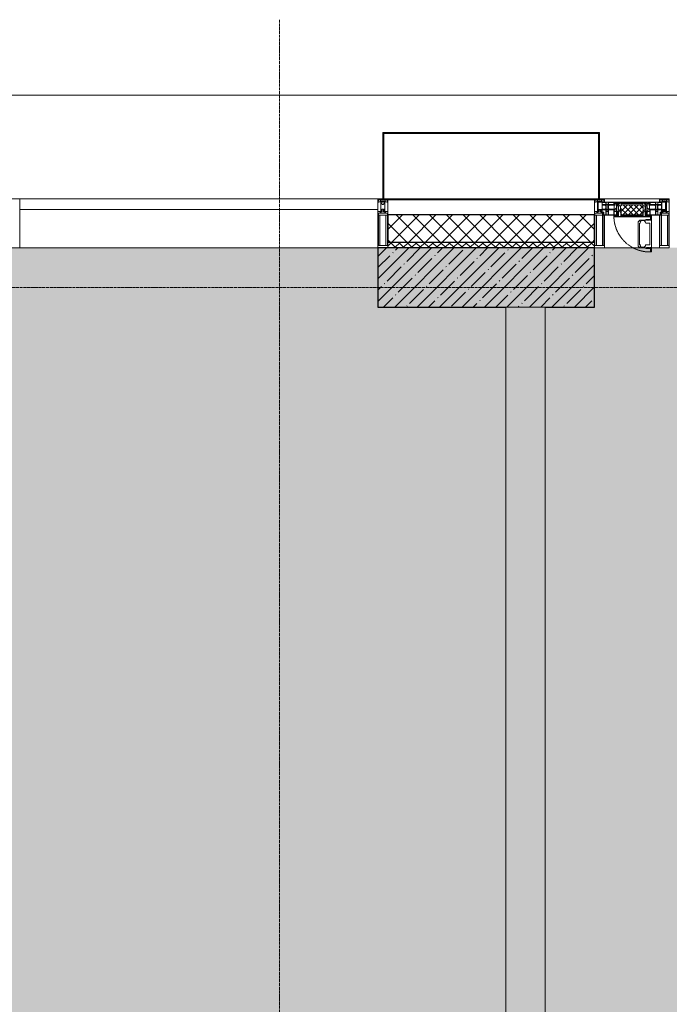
# Model space of a CAD drawing. Header units: millimetres. Extents: x -551130 to 178656, y -69521 to 202936.
# Tile 330 of 402: x -185423 to -182123, y 183830 to 188828. Entities that reach past the tile are written whole.
import ezdxf

# ---------------------------------------------------------------- set-up
doc = ezdxf.new("R2010")
doc.units = ezdxf.units.MM
doc.linetypes.add('-D1-02х01', pattern=[3, 2, -1])
doc.linetypes.add('-D1d1-15x02', pattern=[19, 15, -2, 0, -2])
for name, color, linetype, lineweight in [('_0', 7, 'Continuous', 13), ('A-COLS', 7, 'Continuous', 5), ('A-DETL-GENF', 7, 'Continuous', 5), ('A-DOOR', 7, 'Continuous', 5), ('A-GLAZ', 7, 'Continuous', 5), ('A-GLAZ-CURT', 8, 'Continuous', 5), ('A-GLAZ-CWMG', 8, 'Continuous', 5), ('A-WALL', 7, 'Continuous', 5), ('A-WALL-FNSH', 8, 'Continuous', 5), ('I-WALL', 7, 'Continuous', 5), ('S-COLS', 7, 'Continuous', 5), ('S-GRID', 7, 'Continuous', 5), ('Ограждение', 7, 'Continuous', 5), ('Поручни', 7, 'Continuous', 5)]:
    doc.layers.add(name, color=color, linetype=linetype, lineweight=lineweight)

# ---------------------------------------------------------------- blocks, each defined once
blk = doc.blocks.new('Rectangular Mullion - 50Wx250H-V1-50_AS_M_L17')
at = {"layer": 'A-DETL-GENF'}
for p, q in [((-25, 84), (-25, 250)), ((-25, 250), (0, 250)), ((25, 250), (0, 250)), ((25, 65.2), (25, 250)), ((-23, 237.3), (0, 237.3)), ((-23, 237.3), (-23, 84)), ((-14.9, 84), (-14.9, 237.3)), ((23, 237.3), (0, 237.3)), ((14.9, 84), (14.9, 237.3)), ((23, 237.3), (23, 73.6)), ((0, 84), (-15, 84)), ((-0.5, 73.6), (-15, 73.6)), ((-10, 71.3), (-12, 71.3)), ((-10, 57.4), (-10, 71.3)), ((-7, 65.2), (-5.9, 67.3)), ((-7, 65.2), (-7, 57)), ((-4.1, 67.3), (-5.9, 67.3)), ((-4.1, 67.3), (-2.9, 65.1)), ((-2.9, 65.1), (-2.9, 57)), ((0, 84), (23, 84)), ((0.5, 73.6), (23, 73.6)), ((4.1, 67.3), (2.9, 65.1)), ((2.9, 65.1), (2.9, 57)), ((4.1, 67.3), (5.9, 67.3)), ((7, 65.2), (5.9, 67.3)), ((7, 65.2), (7, 54.7)), ((8.7, 53), (7, 54.7)), ((8.7, 53), (10, 53)), ((10, 71.3), (14, 71.3)), ((10, 53), (10, 71.3)), ((10, 53), (10, 17)), ((14, 71.3), (14, 65.2)), ((14, 65.2), (25, 65.2)), ((-23.8, 14.6), (-25, 14.2)), ((-25, 0), (-25, 14.2)), ((-23.8, 17), (-23.8, 14.6)), ((-22.5, 10.6), (-23.8, 14.6)), ((-22.5, 10.6), (-23.7, 9.9)), ((-23.7, 1.3), (-23.7, 9.9)), ((-23.7, 1.3), (-11.8, 1.3)), ((-23.2, 10.2), (-22.5, 8)), ((-22.5, 8), (-22.5, 4.5)), ((-21.3, 4.5), (-22.5, 4.5)), ((-22.3, 17), (-22.3, 16)), ((-22.3, 16), (-21.3, 16)), ((-19.9, 17), (-21.3, 16)), ((-21.3, 4.5), (-21.3, 6.5)), ((-21.3, 6.5), (-14.2, 6.5)), ((-7.4, 16.6), (-18.4, 16.6)), ((-14.2, 6.5), (-14.2, 4.5)), ((-13.2, 4.5), (-14.2, 4.5)), ((-13.2, 4.5), (-12.2, 7.2)), ((-12.7, 7.6), (-11.3, 11.4)), ((-12.7, 7.6), (-11.8, 6.9)), ((-12.2, 9), (-12.2, 14.8)), ((-12.2, 14.8), (0, 14.8)), ((-11.8, 1.3), (-11.8, 6.9)), ((-10.5, 11.2), (-11.3, 11.4)), ((-10.5, 1.5), (-10.5, 11.2)), ((-4.8, 1.5), (-10.5, 1.5)), ((0, 8), (-4.8, 8)), ((-4.8, 1.5), (-4.8, 8)), ((-2.6, 16.8), (0, 16.8)), ((2.6, 16.8), (0, 16.8)), ((0, 14.8), (0, 16.8)), ((0, 14.8), (0, 16.8)), ((12.2, 14.8), (0, 14.8)), ((0, 0), (0, 8)), ((0, 8), (4.8, 8)), ((0, 0), (0, 8)), ((4.8, 1.5), (4.8, 8)), ((4.8, 1.5), (10.5, 1.5)), ((8.5, 23), (6, 25.5)), ((6, 18), (7.4, 18)), ((7.4, 18), (7.4, 16.6)), ((7.4, 16.6), (18.4, 16.6)), ((7.5, 18.5), (8.5, 18.5)), ((7.5, 17), (7.5, 18.5)), ((10, 17), (7.5, 17)), ((8.5, 18.5), (8.5, 23)), ((10.5, 11.2), (11.3, 11.4)), ((10.5, 1.5), (10.5, 11.2)), ((12.7, 7.6), (11.3, 11.4)), ((12.7, 7.6), (11.8, 6.9)), ((11.8, 1.3), (11.8, 6.9)), ((23.7, 1.3), (11.8, 1.3)), ((12.2, 9), (12.2, 14.8)), ((13.2, 4.5), (12.2, 7.2)), ((13.2, 4.5), (14.2, 4.5)), ((21.3, 6.5), (14.2, 6.5)), ((14.2, 6.5), (14.2, 4.5)), ((18.4, 16.6), (19, 17.6)), ((19, 17.6), (21.3, 16)), ((22.3, 16), (21.3, 16)), ((21.3, 4.5), (21.3, 6.5)), ((21.3, 4.5), (22.5, 4.5)), ((22.3, 17), (22.3, 16)), ((22.3, 17), (23.8, 17)), ((22.5, 10.6), (23.8, 14.6)), ((22.5, 10.6), (23.7, 9.9)), ((23.2, 10.2), (22.5, 8)), ((22.5, 8), (22.5, 4.5)), ((23.7, 1.3), (23.7, 9.9)), ((23.8, 17), (23.8, 14.6)), ((23.8, 14.6), (25, 14.2)), ((25, 0), (25, 14.2)), ((-25, 0), (0, 0)), ((25, 0), (0, 0))]:
    blk.add_line(p, q, dxfattribs=at)
for centre, start, end in [((-0.5, 73.1), 360, 90), ((0.5, 73.1), 90, 180)]:
    blk.add_arc(centre, 0.5, start, end, dxfattribs=at)
blk = doc.blocks.new('Rectangular Mullion - R_StandardFrame_50Wx250H-3538113-50_AS_M_L17')
at = {"layer": 'A-GLAZ-CWMG', "lineweight": 9}
for p, q in [((-25, 84), (-25, 250)), ((-25, 250), (25, 250)), ((25, 250), (25, 0)), ((-25, 0), (-25, 17)), ((25, 0), (-25, 0))]:
    blk.add_line(p, q, dxfattribs=at)
blk = doc.blocks.new('A_PAN_Створка - 383мм-V27-50_AS_M_L17')
at = {"layer": 'A-GLAZ-CURT'}
h = blk.add_hatch(dxfattribs=at)
h.set_pattern_fill('FP_28', color=256, style=0, pattern_type=2)
h.set_pattern_definition([(45, (-9940, -29700), (-14.142136, 14.142136), []), (135, (-9940, -29700), (-14.142136, -14.142136), [])])
h.paths.add_polyline_path([(-53.6, -82.7), (54.6, -81.8), (54.6, -63.4), (57.2, -60.8), (57.2, -36.4), (54.9, -34.1), (54.5, -31.8), (-54.5, -31.8), (-54.9, -34.1), (-57.2, -36.4), (-57.2, -60.8), (-54.6, -63.4), (-54.6, -81.8)])
at = {"layer": 'A-DETL-GENF'}
for p, q in [((-70, -32.1), (-61.4, -23.5)), ((-70, -62.5), (-70, -32.1)), ((-67.8, -38.3), (-65.7, -37.4)), ((-67.8, -55.7), (-67.8, -38.3)), ((-65.7, -37.4), (-60.8, -34.7)), ((61.4, -23.5), (-61.4, -23.5)), ((-60.8, -34.7), (-57.3, -35.9)), ((-55.2, -33.8), (-57.3, -35.9)), ((-54.9, -34.1), (-57.2, -36.4)), ((-57.2, -36.4), (-57.2, -60.8)), ((-55.2, -33.8), (-54.8, -31.5)), ((-54.9, -25.8), (-53.9, -24.8)), ((-54.9, -29.5), (-54.9, -25.8)), ((-53.9, -30.5), (-54.9, -29.5)), ((-54.5, -31.8), (-54.9, -34.1)), ((0, -31.5), (-54.8, -31.5)), ((54.5, -31.8), (-54.5, -31.8)), ((-53.9, -24.8), (53.9, -24.8)), ((53.9, -30.5), (-53.9, -30.5)), ((0, -31.5), (54.8, -31.5)), ((54.9, -25.8), (53.9, -24.8)), ((53.9, -30.5), (54.9, -29.5)), ((54.9, -34.1), (54.5, -31.8)), ((55.2, -33.8), (54.8, -31.5)), ((54.9, -29.5), (54.9, -25.8)), ((57.2, -36.4), (54.9, -34.1)), ((55.2, -33.8), (57.3, -35.9)), ((57.2, -60.8), (57.2, -36.4)), ((60.8, -34.7), (57.3, -35.9)), ((65.7, -37.4), (60.8, -34.7)), ((70, -32.1), (61.4, -23.5)), ((67.8, -38.3), (65.7, -37.4)), ((67.8, -55.7), (67.8, -38.3)), ((70, -62.5), (70, -32.1)), ((-91.5, -87.5), (-73.9, -87.5)), ((-91.5, -92), (-91.5, -87.5)), ((-91.5, -92), (91.5, -92)), ((-83.4, -90.3), (-83.4, -87.5)), ((-83.4, -90.3), (-69.4, -90.3)), ((-73.9, -62.5), (-70, -62.5)), ((-73.9, -87.5), (-73.9, -62.5)), ((-69.4, -66.5), (-73.9, -66.5)), ((-73.9, -81.5), (-69.4, -81.5)), ((-69.4, -85.5), (-73.9, -85.5)), ((-69.4, -81.5), (-69.4, -66.5)), ((-69.4, -90.3), (-69.4, -85.5)), ((-61.7, -62.5), (-67.9, -62.5)), ((-67.9, -62.5), (-67.9, -89.3)), ((-67.9, -89.3), (-66.9, -90.3)), ((-66, -56.5), (-67.8, -55.7)), ((-66.9, -90.3), (-57.4, -90.3)), ((-66, -56.5), (-62, -59.1)), ((-62, -59.1), (-60.7, -61)), ((-61.7, -64.9), (-61.7, -62.5)), ((-60.1, -67.7), (-61.7, -64.9)), ((-60.7, -61), (-57.4, -61)), ((-56.4, -67.7), (-60.1, -67.7)), ((-57.4, -61), (-54.9, -63.5)), ((-57.4, -90.3), (-56.4, -89.4)), ((-57.2, -60.8), (-54.6, -63.4)), ((-56.4, -89.4), (-56.4, -67.7)), ((-54.9, -63.5), (-54.9, -81.9)), ((-54.9, -81.9), (-53.8, -83)), ((-54.9, -85.6), (-53.9, -84.6)), ((-54.9, -89.3), (-54.9, -85.6)), ((-53.9, -90.3), (-54.9, -89.3)), ((-54.6, -63.4), (-54.6, -81.8)), ((-54.6, -81.8), (-53.6, -82.7)), ((-53.9, -84.6), (53.9, -84.6)), ((53.9, -90.3), (-53.9, -90.3)), ((53.8, -83), (-53.8, -83)), ((-53.6, -82.7), (53.6, -82.7)), ((53.6, -82.7), (54.6, -81.8)), ((54.9, -81.9), (53.8, -83)), ((54.9, -85.6), (53.9, -84.6)), ((53.9, -90.3), (54.9, -89.3)), ((54.6, -63.4), (57.2, -60.8)), ((54.6, -81.8), (54.6, -63.4)), ((57.4, -61), (54.9, -63.5)), ((54.9, -63.5), (54.9, -81.9)), ((54.9, -89.3), (54.9, -85.6)), ((56.4, -67.7), (60.1, -67.7)), ((56.4, -89.4), (56.4, -67.7)), ((57.4, -90.3), (56.4, -89.4)), ((60.7, -61), (57.4, -61)), ((66.9, -90.3), (57.4, -90.3)), ((60.1, -67.7), (61.7, -64.9)), ((62, -59.1), (60.7, -61)), ((61.7, -62.5), (67.9, -62.5)), ((61.7, -64.9), (61.7, -62.5)), ((66, -56.5), (62, -59.1)), ((66, -56.5), (67.8, -55.7)), ((67.9, -89.3), (66.9, -90.3)), ((67.9, -62.5), (67.9, -89.3)), ((69.4, -66.5), (73.9, -66.5)), ((69.4, -81.5), (69.4, -66.5)), ((73.9, -81.5), (69.4, -81.5)), ((69.4, -85.5), (73.9, -85.5)), ((69.4, -90.3), (69.4, -85.5)), ((83.4, -90.3), (69.4, -90.3)), ((73.9, -62.5), (70, -62.5)), ((73.9, -87.5), (73.9, -62.5)), ((91.5, -87.5), (73.9, -87.5)), ((83.4, -90.3), (83.4, -87.5)), ((91.5, -92), (91.5, -87.5))]:
    blk.add_line(p, q, dxfattribs=at)
at = {"layer": 'A-DETL-GENF', "color": 9, "true_color": 0xc8c8c8}
for p, q in [((95.1, -87.5), (95.1, -105.1)), ((99.6, -87.5), (95.1, -87.5)), ((97.9, -95.6), (95.1, -95.6)), ((97.9, -95.6), (97.9, -109.6)), ((99.6, -270.5), (99.6, -87.5)), ((39.7, -109), (31.1, -117.6)), ((31.1, -117.6), (31.1, -240.4)), ((41.4, -123.8), (39.1, -124.2)), ((39.1, -179), (39.1, -124.2)), ((70.1, -109), (39.7, -109)), ((41.4, -123.8), (43.5, -121.7)), ((45, -113.3), (42.3, -118.2)), ((42.3, -118.2), (43.5, -121.7)), ((45.9, -111.2), (45, -113.3)), ((63.3, -111.2), (45.9, -111.2)), ((64.1, -113), (63.3, -111.2)), ((64.1, -113), (66.7, -117)), ((66.7, -117), (68.6, -118.3)), ((68.6, -118.3), (68.6, -121.6)), ((68.6, -121.6), (71.1, -124.1)), ((70.1, -105.1), (70.1, -109)), ((95.1, -105.1), (70.1, -105.1)), ((71.1, -124.1), (89.5, -124.1)), ((74.1, -109.6), (74.1, -105.1)), ((89.1, -109.6), (74.1, -109.6)), ((89.1, -105.1), (89.1, -109.6)), ((89.5, -124.1), (90.6, -125.2)), ((90.6, -125.2), (90.6, -232.8)), ((93.1, -109.6), (93.1, -105.1)), ((97.9, -109.6), (93.1, -109.6)), ((39.1, -179), (39.1, -233.8)), ((39.7, -249), (31.1, -240.4)), ((41.4, -234.2), (39.1, -233.8)), ((70.1, -249), (39.7, -249)), ((41.4, -234.2), (43.5, -236.3)), ((42.3, -239.8), (43.5, -236.3)), ((45, -244.7), (42.3, -239.8)), ((45.9, -246.8), (45, -244.7)), ((63.3, -246.8), (45.9, -246.8)), ((64.1, -245), (63.3, -246.8)), ((64.1, -245), (66.7, -241)), ((66.7, -241), (68.6, -239.7)), ((68.6, -236.4), (71.1, -233.9)), ((68.6, -239.7), (68.6, -236.4)), ((70.1, -252.9), (70.1, -249)), ((71.1, -233.9), (89.5, -233.9)), ((74.1, -248.4), (74.1, -252.9)), ((89.1, -248.4), (74.1, -248.4)), ((89.1, -252.9), (89.1, -248.4)), ((89.5, -233.9), (90.6, -232.8)), ((93.1, -248.4), (93.1, -252.9)), ((97.9, -248.4), (93.1, -248.4)), ((97.9, -262.4), (97.9, -248.4)), ((95.1, -252.9), (70.1, -252.9)), ((95.1, -270.5), (95.1, -252.9)), ((97.9, -262.4), (95.1, -262.4)), ((99.6, -270.5), (95.1, -270.5))]:
    blk.add_line(p, q, dxfattribs=at)
at = {"layer": 'A-GLAZ'}
for p, q in [((-67.9, -17), (-171, -17)), ((-171, -17), (-171, -57)), ((-171, -18.5), (-153.5, -18.5)), ((-153.5, -18.5), (-152, -20)), ((-152, -20), (-152, -73.5)), ((-150.5, -17), (-150.5, -29.4)), ((-132.4, -18.6), (-150.5, -18.6)), ((-150.5, -29.4), (-132.4, -29.4)), ((-150.5, -33.6), (-150.5, -68)), ((-136.3, -33.6), (-150.5, -33.6)), ((-137.2, -31), (-135.8, -35)), ((-132.5, -31), (-137.2, -31)), ((-132.1, -36.8), (-135.8, -35)), ((-132.1, -49), (-135.8, -50.8)), ((-132.5, -31.9), (-133.4, -33.7)), ((-133.4, -33.7), (-130.1, -35.3)), ((-132.5, -31.9), (-132.5, -31)), ((-132.4, -29.4), (-132.4, -18.6)), ((-132.1, -49), (-132.1, -36.8)), ((-131, -18.2), (-131, -29.5)), ((-120.8, -18.2), (-131, -18.2)), ((-131, -29.5), (-120.8, -29.5)), ((-131, -30.9), (-131, -33)), ((-120.8, -30.9), (-131, -30.9)), ((-129.4, -34.6), (-131, -33)), ((-130.1, -35.3), (-129.4, -34.6)), ((-130.1, -35.3), (-130.1, -50.4)), ((-122.4, -34.6), (-120.8, -33)), ((-121.7, -35.3), (-122.4, -34.6)), ((-118.4, -33.7), (-121.7, -35.3)), ((-121.7, -35.3), (-121.7, -50.4)), ((-120.8, -18.2), (-120.8, -29.5)), ((-120.8, -30.9), (-120.8, -33)), ((-119.7, -36.8), (-115.9, -35)), ((-119.7, -49), (-119.7, -36.8)), ((-119.7, -49), (-115.9, -50.8)), ((-119.3, -18.6), (-92.5, -18.6)), ((-119.3, -29.4), (-119.3, -18.6)), ((-92.5, -29.4), (-119.3, -29.4)), ((-119.3, -31), (-114.6, -31)), ((-119.3, -31.9), (-119.3, -31)), ((-119.3, -31.9), (-118.4, -33.7)), ((-114.6, -31), (-115.9, -35)), ((-94.1, -33.5), (-115.4, -33.5)), ((-89.9, -35.1), (-94.1, -33.5)), ((-92.5, -18.6), (-92.5, -29.4)), ((-90.8, -18.5), (-90.8, -29.4)), ((-87.3, -18.5), (-90.8, -18.5)), ((-90.8, -29.4), (-85.9, -29.4)), ((-89.9, -32.5), (-89.9, -35.1)), ((-85.9, -32.5), (-89.9, -32.5)), ((-89.9, -35.1), (-89.9, -50.9)), ((-87.3, -20.4), (-87.3, -18.5)), ((-87.3, -20.4), (-87.3, -21.9)), ((-84.8, -20.4), (-87.3, -20.4)), ((-87.3, -21.9), (-85.9, -21.9)), ((-85.9, -18.2), (-85.9, -20.4)), ((-75.9, -18.2), (-85.9, -18.2)), ((-85.9, -21.9), (-85.9, -29.4)), ((-85.9, -29.4), (-85.9, -32.5)), ((-85.9, -53.5), (-78, -45.6)), ((-83.4, -20.4), (-84.8, -20.4)), ((-70, -33.8), (-83.4, -20.4)), ((-78, -84), (-78, -23.5)), ((-78, -23.5), (-67.9, -23.5)), ((-78, -36.8), (-70, -36.8)), ((-78, -45.6), (-78, -36.8)), ((-75.9, -21.5), (-75.9, -18.2)), ((-75.9, -21.5), (-75.9, -23.5)), ((-74.9, -21.5), (-75.9, -21.5)), ((-75.9, -23.5), (-73, -23.5)), ((-74.9, -17.9), (-74.9, -21.5)), ((-68.9, -17.9), (-74.9, -17.9)), ((-67.2, -29.3), (-73, -23.5)), ((-61.4, -23.5), (-70, -32.1)), ((-70, -32.1), (-70, -62.5)), ((-70, -36.8), (-70, -33.8)), ((-68.9, -21.5), (-68.9, -17.9)), ((-67.9, -21.5), (-68.9, -21.5)), ((67.9, -17), (-67.9, -17)), ((-61.4, -23.5), (-67.9, -17)), ((-67.9, -17), (-67.9, -23.5)), ((-67.9, -17), (67.9, -17)), ((-67.9, -21.5), (-67.9, -23.5)), ((-67.9, -23.5), (-64.6, -26.8)), ((-67.9, -23.5), (-64.6, -26.8)), ((-64.6, -26.8), (-67.2, -29.3)), ((-64.6, -26.8), (-61.4, -23.5)), ((61.4, -23.5), (-61.4, -23.5)), ((67.9, -17), (61.4, -23.5)), ((70, -32.1), (61.4, -23.5)), ((61.4, -23.5), (64.6, -26.8)), ((67.9, -23.5), (64.6, -26.8)), ((64.6, -26.8), (67.9, -23.5)), ((64.6, -26.8), (67.2, -29.3)), ((67.2, -29.3), (73, -23.5)), ((67.9, -23.5), (67.9, -17)), ((171, -17), (67.9, -17)), ((67.9, -21.5), (67.9, -23.5)), ((67.9, -21.5), (68.9, -21.5)), ((67.9, -23.5), (78, -23.5)), ((68.9, -17.9), (74.9, -17.9)), ((68.9, -21.5), (68.9, -17.9)), ((70, -33.8), (83.4, -20.4)), ((70, -62.5), (70, -32.1)), ((70, -36.8), (70, -33.8)), ((78, -36.8), (70, -36.8)), ((75.9, -23.5), (73, -23.5)), ((74.9, -17.9), (74.9, -21.5)), ((74.9, -21.5), (75.9, -21.5)), ((75.9, -18.2), (85.9, -18.2)), ((75.9, -21.5), (75.9, -18.2)), ((75.9, -21.5), (75.9, -23.5)), ((78, -23.5), (78, -84)), ((78, -45.6), (78, -36.8)), ((85.9, -53.5), (78, -45.6)), ((83.4, -20.4), (84.8, -20.4)), ((84.8, -20.4), (87.3, -20.4)), ((85.9, -18.2), (85.9, -20.4)), ((85.9, -21.9), (85.9, -29.4)), ((87.3, -21.9), (85.9, -21.9)), ((85.9, -29.4), (85.9, -32.5)), ((90.8, -29.4), (85.9, -29.4)), ((85.9, -32.5), (89.9, -32.5)), ((87.3, -18.5), (90.8, -18.5)), ((87.3, -20.4), (87.3, -18.5)), ((87.3, -20.4), (87.3, -21.9)), ((89.9, -32.5), (89.9, -35.1)), ((89.9, -35.1), (94.1, -33.5)), ((89.9, -35.1), (89.9, -50.9)), ((90.8, -18.5), (90.8, -29.4)), ((92.5, -18.6), (92.5, -29.4)), ((119.3, -18.6), (92.5, -18.6)), ((92.5, -29.4), (119.3, -29.4)), ((94.1, -33.5), (115.4, -33.5)), ((114.6, -31), (115.9, -35)), ((119.3, -31), (114.6, -31)), ((119.7, -36.8), (115.9, -35)), ((119.7, -49), (115.9, -50.8)), ((119.3, -31.9), (118.4, -33.7)), ((118.4, -33.7), (121.7, -35.3)), ((119.3, -29.4), (119.3, -18.6)), ((119.3, -31.9), (119.3, -31)), ((119.7, -49), (119.7, -36.8)), ((120.8, -18.2), (120.8, -29.5)), ((120.8, -18.2), (131, -18.2)), ((131, -29.5), (120.8, -29.5)), ((120.8, -30.9), (120.8, -33)), ((120.8, -30.9), (131, -30.9)), ((122.4, -34.6), (120.8, -33)), ((121.7, -35.3), (122.4, -34.6)), ((121.7, -35.3), (121.7, -50.4)), ((129.4, -34.6), (131, -33)), ((130.1, -35.3), (129.4, -34.6)), ((133.4, -33.7), (130.1, -35.3)), ((130.1, -35.3), (130.1, -50.4)), ((131, -18.2), (131, -29.5)), ((131, -30.9), (131, -33)), ((132.1, -36.8), (135.8, -35)), ((132.1, -49), (132.1, -36.8)), ((132.1, -49), (135.8, -50.8)), ((132.4, -18.6), (150.5, -18.6)), ((132.4, -29.4), (132.4, -18.6)), ((150.5, -29.4), (132.4, -29.4)), ((132.5, -31), (137.2, -31)), ((132.5, -31.9), (132.5, -31)), ((132.5, -31.9), (133.4, -33.7)), ((137.2, -31), (135.8, -35)), ((136.3, -33.6), (150.5, -33.6)), ((150.5, -17), (150.5, -29.4)), ((150.5, -33.6), (150.5, -68)), ((153.5, -18.5), (152, -20)), ((152, -20), (152, -73.5)), ((171, -18.5), (153.5, -18.5)), ((171, -57), (171, -17)), ((-171, -55.5), (-152, -55.5)), ((-171, -57), (-156, -57)), ((-153, -60), (-153, -73.5)), ((-153, -73.5), (-150, -73.5)), ((-136.4, -52.4), (-150.5, -52.4)), ((-150.5, -56.6), (-132.4, -56.6)), ((-150.5, -68), (-143.5, -68)), ((-150.5, -69.5), (-150.5, -73.5)), ((-145, -69.5), (-150.5, -69.5)), ((-150, -73.5), (-150, -84)), ((-150, -84), (-78, -84)), ((-148.5, -81), (-148.5, -82.5)), ((-143.5, -81), (-148.5, -81)), ((-148.5, -82.5), (-132.4, -82.5)), ((-145, -69.5), (-145, -79.5)), ((-143.5, -68), (-143.5, -81)), ((-137.2, -54.8), (-135.8, -50.8)), ((-132.5, -54.8), (-137.2, -54.8)), ((-133.4, -52), (-130.1, -50.4)), ((-132.5, -53.8), (-133.4, -52)), ((-132.5, -53.8), (-132.5, -54.8)), ((-132.4, -56.6), (-132.4, -82.5)), ((-129.4, -51.1), (-131, -52.7)), ((-131, -55.1), (-131, -52.7)), ((-120.8, -55.1), (-131, -55.1)), ((-131, -56.5), (-131, -62.6)), ((-131, -56.5), (-120.8, -56.5)), ((-120.8, -62.6), (-131, -62.6)), ((-131, -64.6), (-120.8, -64.6)), ((-131, -82.5), (-131, -64.6)), ((-131, -82.5), (-120.8, -82.5)), ((-130.1, -50.4), (-129.4, -51.1)), ((-121.7, -50.4), (-122.4, -51.1)), ((-122.4, -51.1), (-120.8, -52.7)), ((-118.4, -52), (-121.7, -50.4)), ((-120.8, -55.1), (-120.8, -52.7)), ((-120.8, -56.5), (-120.8, -62.6)), ((-120.8, -82.5), (-120.8, -64.6)), ((-119.3, -53.8), (-118.4, -52)), ((-119.3, -53.8), (-119.3, -54.8)), ((-119.3, -54.8), (-114.6, -54.8)), ((-119.3, -56.6), (-119.3, -82.5)), ((-92.5, -56.6), (-119.3, -56.6)), ((-119.3, -82.5), (-92.5, -82.5)), ((-114.6, -54.8), (-115.9, -50.8)), ((-94.1, -52.5), (-115.3, -52.5)), ((-89.9, -50.9), (-94.1, -52.5)), ((-92.5, -56.6), (-92.5, -82.5)), ((-73.9, -87.5), (-91.5, -87.5)), ((-91.5, -87.5), (-91.5, -92)), ((-91.5, -92), (91.5, -92)), ((-90.8, -56.6), (-85.9, -56.6)), ((-90.8, -62.7), (-90.8, -56.6)), ((-80.4, -62.7), (-90.8, -62.7)), ((-90.8, -64.6), (-90.8, -82.5)), ((-80.1, -64.6), (-90.8, -64.6)), ((-90.8, -82.5), (-79.5, -82.5)), ((-89.9, -52.2), (-89.9, -50.9)), ((-89.9, -52.2), (-88.6, -53.5)), ((-85.9, -53.5), (-88.6, -53.5)), ((-85.9, -56.6), (-85.9, -53.5)), ((-78, -84), (-85, -84)), ((-85, -84), (-85, -87.5)), ((-85, -87.5), (-78, -87.5)), ((-80.4, -61.1), (-80.4, -62.7)), ((-78, -61.1), (-80.4, -61.1)), ((-80.1, -66.1), (-80.1, -64.6)), ((-78, -66.1), (-80.1, -66.1)), ((-79.5, -80.6), (-78, -80.6)), ((-79.5, -82.5), (-79.5, -80.6)), ((-78, -66.1), (-78, -61.1)), ((-78, -87.5), (-78, -84)), ((-78, -84), (-73.9, -84)), ((-70, -62.5), (-73.9, -62.5)), ((-73.9, -62.5), (-73.9, -87.5)), ((73.9, -62.5), (70, -62.5)), ((73.9, -87.5), (73.9, -62.5)), ((73.9, -84), (78, -84)), ((91.5, -87.5), (73.9, -87.5)), ((78, -61.1), (80.4, -61.1)), ((78, -66.1), (78, -61.1)), ((78, -66.1), (80.1, -66.1)), ((79.5, -80.6), (78, -80.6)), ((78, -87.5), (78, -84)), ((78, -84), (85, -84)), ((78, -84), (150, -84)), ((85, -87.5), (78, -87.5)), ((79.5, -82.5), (79.5, -80.6)), ((90.8, -82.5), (79.5, -82.5)), ((80.1, -64.6), (90.8, -64.6)), ((80.1, -66.1), (80.1, -64.6)), ((80.4, -61.1), (80.4, -62.7)), ((80.4, -62.7), (90.8, -62.7)), ((85, -84), (85, -87.5)), ((85.9, -53.5), (88.6, -53.5)), ((85.9, -56.6), (85.9, -53.5)), ((90.8, -56.6), (85.9, -56.6)), ((89.9, -52.2), (88.6, -53.5)), ((89.9, -50.9), (94.1, -52.5)), ((89.9, -52.2), (89.9, -50.9)), ((90.8, -62.7), (90.8, -56.6)), ((90.8, -64.6), (90.8, -82.5)), ((91.5, -92), (91.5, -87.5)), ((92.5, -56.6), (119.3, -56.6)), ((92.5, -56.6), (92.5, -82.5)), ((119.3, -82.5), (92.5, -82.5)), ((94.1, -52.5), (115.3, -52.5)), ((114.6, -54.8), (115.9, -50.8)), ((119.3, -54.8), (114.6, -54.8)), ((118.4, -52), (121.7, -50.4)), ((119.3, -53.8), (118.4, -52)), ((119.3, -53.8), (119.3, -54.8)), ((119.3, -56.6), (119.3, -82.5)), ((122.4, -51.1), (120.8, -52.7)), ((120.8, -55.1), (120.8, -52.7)), ((120.8, -55.1), (131, -55.1)), ((120.8, -56.5), (120.8, -62.6)), ((131, -56.5), (120.8, -56.5)), ((120.8, -62.6), (131, -62.6)), ((120.8, -82.5), (120.8, -64.6)), ((131, -64.6), (120.8, -64.6)), ((131, -82.5), (120.8, -82.5)), ((121.7, -50.4), (122.4, -51.1)), ((130.1, -50.4), (129.4, -51.1)), ((129.4, -51.1), (131, -52.7)), ((133.4, -52), (130.1, -50.4)), ((131, -55.1), (131, -52.7)), ((131, -56.5), (131, -62.6)), ((131, -82.5), (131, -64.6)), ((150.5, -56.6), (132.4, -56.6)), ((132.4, -56.6), (132.4, -82.5)), ((148.5, -82.5), (132.4, -82.5)), ((132.5, -53.8), (133.4, -52)), ((132.5, -53.8), (132.5, -54.8)), ((132.5, -54.8), (137.2, -54.8)), ((137.2, -54.8), (135.8, -50.8)), ((136.4, -52.4), (150.5, -52.4)), ((143.5, -68), (143.5, -81)), ((150.5, -68), (143.5, -68)), ((143.5, -81), (148.5, -81)), ((145, -69.5), (150.5, -69.5)), ((145, -69.5), (145, -79.5)), ((148.5, -81), (148.5, -82.5)), ((150, -84), (150, -73.5)), ((150, -73.5), (153, -73.5)), ((150.5, -69.5), (150.5, -73.5)), ((171, -55.5), (152, -55.5)), ((153, -73.5), (153, -60)), ((156, -57), (171, -57))]:
    blk.add_line(p, q, dxfattribs=at)
for centre, start, end in [((-156, -60), 0, 90), ((156, -60), 90, 180)]:
    blk.add_arc(centre, 3, start, end, dxfattribs=at)
at = {"layer": 'A-GLAZ', "linetype": '-D1-02х01'}
blk.add_arc((91.4, -87.5), 183, 181.4091, 271.1445, dxfattribs=at)
blk = doc.blocks.new('Rectangular Mullion - R_StandardFrame_50Wx250H-3323618-50_AS_M_L17')
at = {"layer": 'A-GLAZ-CWMG'}
for p, q in [((37450, 1250), (37450, 1039.9)), ((37700, 1250), (37700, 970)), ((37450, 1010.4), (37450, 970))]:
    blk.add_line(p, q, dxfattribs=at)
blk = doc.blocks.new('System Panel - A_PAN_Glass-5026786-50_AS_M_L17')
at = {"layer": 'A-GLAZ-CURT'}
for p, q in [((910, 0), (-910, 0)), ((-910, 0), (-910, -55)), ((910, -55), (910, 0)), ((-910, -55), (910, -55))]:
    blk.add_line(p, q, dxfattribs=at)
blk = doc.blocks.new('Rectangular Mullion - R_StandardFrame_50Wx250H-3343043-50_AS_M_L17')
at = {"layer": 'A-GLAZ-CWMG'}
blk.add_line((11950, 29450), (10130, 29450), dxfattribs=at)
blk = doc.blocks.new('Rectangular Mullion - 50Wx250H-2623690-50_AS_M_L17')
at = {"layer": 'A-DETL-GENF'}
for p, q in [((-25, 65.2), (-25, 250)), ((-25, 250), (0, 250)), ((25, 250), (0, 250)), ((25, 65.2), (25, 250)), ((-23, 237.3), (0, 237.3)), ((-23, 237.3), (-23, 73.6)), ((-14.9, 84), (-14.9, 237.3)), ((23, 237.3), (0, 237.3)), ((14.9, 84), (14.9, 237.3)), ((23, 237.3), (23, 73.6)), ((-14, 65.2), (-25, 65.2)), ((0, 84), (-23, 84)), ((-0.5, 73.6), (-23, 73.6)), ((-14, 71.3), (-14, 65.2)), ((-10, 71.3), (-14, 71.3)), ((-10, 53), (-10, 71.3)), ((-8.7, 53), (-10, 53)), ((-10, 53), (-10, 17)), ((-8.7, 53), (-7, 54.7)), ((-7, 65.2), (-5.9, 67.3)), ((-7, 65.2), (-7, 54.7)), ((-4.1, 67.3), (-5.9, 67.3)), ((-4.1, 67.3), (-2.9, 65.1)), ((-2.9, 65.1), (-2.9, 54.6)), ((-1.3, 53), (-2.9, 54.6)), ((0, 53), (-1.3, 53)), ((0, 84), (23, 84)), ((0, 53), (1.3, 53)), ((0.5, 73.6), (23, 73.6)), ((1.3, 53), (2.9, 54.6)), ((4.1, 67.3), (2.9, 65.1)), ((2.9, 65.1), (2.9, 54.6)), ((4.1, 67.3), (5.9, 67.3)), ((7, 65.2), (5.9, 67.3)), ((7, 65.2), (7, 54.7)), ((8.7, 53), (7, 54.7)), ((8.7, 53), (10, 53)), ((10, 71.3), (14, 71.3)), ((10, 53), (10, 71.3)), ((10, 53), (10, 17)), ((14, 71.3), (14, 65.2)), ((14, 65.2), (25, 65.2)), ((-23.8, 14.6), (-25, 14.2)), ((-25, 0), (-25, 14.2)), ((-22.3, 17), (-23.8, 17)), ((-23.8, 17), (-23.8, 14.6)), ((-22.5, 10.6), (-23.8, 14.6)), ((-22.5, 10.6), (-23.7, 9.9)), ((-23.7, 1.3), (-23.7, 9.9)), ((-23.7, 1.3), (-11.8, 1.3)), ((-23.2, 10.2), (-22.5, 8)), ((-22.5, 8), (-22.5, 4.5)), ((-21.3, 4.5), (-22.5, 4.5)), ((-22.3, 17), (-22.3, 16)), ((-22.3, 16), (-21.3, 16)), ((-19, 17.6), (-21.3, 16)), ((-21.3, 4.5), (-21.3, 6.5)), ((-21.3, 6.5), (-14.2, 6.5)), ((-18.4, 16.6), (-19, 17.6)), ((-7.4, 16.6), (-18.4, 16.6)), ((-14.2, 6.5), (-14.2, 4.5)), ((-13.2, 4.5), (-14.2, 4.5)), ((-13.2, 4.5), (-12.2, 7.2)), ((-12.7, 7.6), (-11.3, 11.4)), ((-12.7, 7.6), (-11.8, 6.9)), ((-12.2, 9), (-12.2, 14.8)), ((-12.2, 14.8), (0, 14.8)), ((-11.8, 1.3), (-11.8, 6.9)), ((-10.5, 11.2), (-11.3, 11.4)), ((-10.5, 1.5), (-10.5, 11.2)), ((-4.8, 1.5), (-10.5, 1.5)), ((-10, 17), (-7.5, 17)), ((-8.5, 23), (-1.5, 30)), ((-8.5, 18.5), (-8.5, 23)), ((-7.5, 18.5), (-8.5, 18.5)), ((-7.5, 17), (-7.5, 18.5)), ((-7.4, 18), (-7.4, 16.6)), ((-2.6, 18), (-7.4, 18)), ((0, 8), (-4.8, 8)), ((-4.8, 1.5), (-4.8, 8)), ((-2.6, 18), (-2.6, 16.8)), ((-2.6, 16.8), (0, 16.8)), ((-1.5, 30), (0, 30)), ((1.5, 30), (0, 30)), ((2.6, 16.8), (0, 16.8)), ((0, 14.8), (0, 16.8)), ((0, 14.8), (0, 16.8)), ((12.2, 14.8), (0, 14.8)), ((0, 0), (0, 8)), ((0, 8), (4.8, 8)), ((0, 0), (0, 8)), ((8.5, 23), (1.5, 30)), ((2.6, 18), (2.6, 16.8)), ((2.6, 18), (7.4, 18)), ((4.8, 1.5), (4.8, 8)), ((4.8, 1.5), (10.5, 1.5)), ((7.4, 18), (7.4, 16.6)), ((7.4, 16.6), (18.4, 16.6)), ((7.5, 18.5), (8.5, 18.5)), ((7.5, 17), (7.5, 18.5)), ((10, 17), (7.5, 17)), ((8.5, 18.5), (8.5, 23)), ((10.5, 11.2), (11.3, 11.4)), ((10.5, 1.5), (10.5, 11.2)), ((12.7, 7.6), (11.3, 11.4)), ((12.7, 7.6), (11.8, 6.9)), ((11.8, 1.3), (11.8, 6.9)), ((23.7, 1.3), (11.8, 1.3)), ((12.2, 9), (12.2, 14.8)), ((13.2, 4.5), (12.2, 7.2)), ((13.2, 4.5), (14.2, 4.5)), ((21.3, 6.5), (14.2, 6.5)), ((14.2, 6.5), (14.2, 4.5)), ((18.4, 16.6), (19, 17.6)), ((19, 17.6), (21.3, 16)), ((22.3, 16), (21.3, 16)), ((21.3, 4.5), (21.3, 6.5)), ((21.3, 4.5), (22.5, 4.5)), ((22.3, 17), (22.3, 16)), ((22.3, 17), (23.8, 17)), ((22.5, 10.6), (23.8, 14.6)), ((22.5, 10.6), (23.7, 9.9)), ((23.2, 10.2), (22.5, 8)), ((22.5, 8), (22.5, 4.5)), ((23.7, 1.3), (23.7, 9.9)), ((23.8, 17), (23.8, 14.6)), ((23.8, 14.6), (25, 14.2)), ((25, 0), (25, 14.2)), ((-25, 0), (0, 0)), ((25, 0), (0, 0))]:
    blk.add_line(p, q, dxfattribs=at)
for centre, start, end in [((-0.5, 73.1), 360, 90), ((0.5, 73.1), 90, 180)]:
    blk.add_arc(centre, 0.5, start, end, dxfattribs=at)
blk = doc.blocks.new('Rectangular Mullion - R_StandardFrame_50Wx250H-4058886-50_AS_M_L17')
at = {"layer": 'A-GLAZ-CWMG', "lineweight": 9}
for p, q in [((-50, 0), (-50, 250)), ((-50, 250), (0, 250)), ((0, 250), (0, 0)), ((0, 0), (-50, 0))]:
    blk.add_line(p, q, dxfattribs=at)
blk = doc.blocks.new('Ограждение - Ограждение-4621532-50_AS_M_L17')
at = {"layer": 'Поручни'}
blk.add_line((16400, 30175), (-1225, 30175), dxfattribs=at)
blk = doc.blocks.new('Rectangular Mullion - 50Wx250H-V4-50_AS_M_L17')
at = {"layer": 'A-DETL-GENF'}
for p, q in [((-25, 65.2), (-25, 250)), ((-25, 250), (0, 250)), ((25, 250), (0, 250)), ((25, 84), (25, 250)), ((-23, 237.3), (0, 237.3)), ((-23, 237.3), (-23, 73.6)), ((-14.9, 84), (-14.9, 237.3)), ((23, 237.3), (0, 237.3)), ((14.9, 84), (14.9, 237.3)), ((23, 237.3), (23, 84)), ((-14, 65.2), (-25, 65.2)), ((0, 84), (-23, 84)), ((-0.5, 73.6), (-23, 73.6)), ((-14, 71.3), (-14, 65.2)), ((-10, 71.3), (-14, 71.3)), ((-10, 53), (-10, 71.3)), ((-8.7, 53), (-10, 53)), ((-10, 53), (-10, 17)), ((-8.7, 53), (-7, 54.7)), ((-7, 65.2), (-5.9, 67.3)), ((-7, 65.2), (-7, 54.7)), ((-4.1, 67.3), (-5.9, 67.3)), ((-4.1, 67.3), (-2.9, 65.1)), ((-2.9, 65.1), (-2.9, 57)), ((0, 84), (15, 84)), ((0.5, 73.6), (15, 73.6)), ((4.1, 67.3), (2.9, 65.1)), ((2.9, 65.1), (2.9, 57)), ((4.1, 67.3), (5.9, 67.3)), ((7, 65.2), (5.9, 67.3)), ((7, 65.2), (7, 57)), ((10, 71.3), (12, 71.3)), ((10, 57.4), (10, 71.3)), ((-23.8, 14.6), (-25, 14.2)), ((-25, 0), (-25, 14.2)), ((-22.3, 17), (-23.8, 17)), ((-23.8, 17), (-23.8, 14.6)), ((-22.5, 10.6), (-23.8, 14.6)), ((-22.5, 10.6), (-23.7, 9.9)), ((-23.7, 1.3), (-23.7, 9.9)), ((-23.7, 1.3), (-11.8, 1.3)), ((-23.2, 10.2), (-22.5, 8)), ((-22.5, 8), (-22.5, 4.5)), ((-21.3, 4.5), (-22.5, 4.5)), ((-22.3, 17), (-22.3, 16)), ((-22.3, 16), (-21.3, 16)), ((-19, 17.6), (-21.3, 16)), ((-21.3, 4.5), (-21.3, 6.5)), ((-21.3, 6.5), (-14.2, 6.5)), ((-18.4, 16.6), (-19, 17.6)), ((-7.4, 16.6), (-18.4, 16.6)), ((-14.2, 6.5), (-14.2, 4.5)), ((-13.2, 4.5), (-14.2, 4.5)), ((-13.2, 4.5), (-12.2, 7.2)), ((-12.7, 7.6), (-11.3, 11.4)), ((-12.7, 7.6), (-11.8, 6.9)), ((-12.2, 9), (-12.2, 14.8)), ((-12.2, 14.8), (0, 14.8)), ((-11.8, 1.3), (-11.8, 6.9)), ((-10.5, 11.2), (-11.3, 11.4)), ((-10.5, 1.5), (-10.5, 11.2)), ((-4.8, 1.5), (-10.5, 1.5)), ((-10, 17), (-7.5, 17)), ((-8.5, 23), (-6, 25.5)), ((-8.5, 18.5), (-8.5, 23)), ((-7.5, 18.5), (-8.5, 18.5)), ((-7.5, 17), (-7.5, 18.5)), ((-7.4, 18), (-7.4, 16.6)), ((-6, 18), (-7.4, 18)), ((0, 8), (-4.8, 8)), ((-4.8, 1.5), (-4.8, 8)), ((-2.6, 16.8), (0, 16.8)), ((2.6, 16.8), (0, 16.8)), ((0, 14.8), (0, 16.8)), ((0, 14.8), (0, 16.8)), ((12.2, 14.8), (0, 14.8)), ((0, 0), (0, 8)), ((0, 8), (4.8, 8)), ((0, 0), (0, 8)), ((4.8, 1.5), (4.8, 8)), ((4.8, 1.5), (10.5, 1.5)), ((7.4, 16.6), (18.4, 16.6)), ((10.5, 11.2), (11.3, 11.4)), ((10.5, 1.5), (10.5, 11.2)), ((12.7, 7.6), (11.3, 11.4)), ((12.7, 7.6), (11.8, 6.9)), ((11.8, 1.3), (11.8, 6.9)), ((23.7, 1.3), (11.8, 1.3)), ((12.2, 9), (12.2, 14.8)), ((13.2, 4.5), (12.2, 7.2)), ((13.2, 4.5), (14.2, 4.5)), ((21.3, 6.5), (14.2, 6.5)), ((14.2, 6.5), (14.2, 4.5)), ((19.9, 17), (21.3, 16)), ((22.3, 16), (21.3, 16)), ((21.3, 4.5), (21.3, 6.5)), ((21.3, 4.5), (22.5, 4.5)), ((22.3, 17), (22.3, 16)), ((22.5, 10.6), (23.8, 14.6)), ((22.5, 10.6), (23.7, 9.9)), ((23.2, 10.2), (22.5, 8)), ((22.5, 8), (22.5, 4.5)), ((23.7, 1.3), (23.7, 9.9)), ((23.8, 17), (23.8, 14.6)), ((23.8, 14.6), (25, 14.2)), ((25, 0), (25, 14.2)), ((-25, 0), (0, 0)), ((25, 0), (0, 0))]:
    blk.add_line(p, q, dxfattribs=at)
for centre, start, end in [((-0.5, 73.1), 360, 90), ((0.5, 73.1), 90, 180)]:
    blk.add_arc(centre, 0.5, start, end, dxfattribs=at)
blk = doc.blocks.new('Rectangular Mullion - R_StandardFrame_50Wx250H-4053641-50_AS_M_L17')
at = {"layer": 'A-GLAZ-CWMG', "lineweight": 9}
for p, q in [((0, 250), (-50, 250)), ((-50, 250), (-50, 84)), ((0, 0), (0, 250)), ((-50, 17), (-50, 0)), ((-50, 0), (0, 0))]:
    blk.add_line(p, q, dxfattribs=at)
blk = doc.blocks.new('RST_AR_KMN_R22_B3_FCD_rvt-1-50_AS_M_L17')
at = {"layer": 'A-WALL'}
h = blk.add_hatch(dxfattribs=at)
h.set_pattern_fill('FP_7', color=256, style=0, pattern_type=2)
h.set_pattern_definition([(45, (0, 0), (-42.42641, 42.42641), []), (135, (0, 0), (-42.42641, -42.42641), [])])
h.paths.add_polyline_path([(8700, 29480), (9750, 29480), (9750, 29620), (8700, 29620)])
h = blk.add_hatch(dxfattribs=at)
h.set_pattern_fill('FP_6', color=256, style=0, pattern_type=2)
h.set_pattern_definition([(45, (0, 0), (-21.213203, 21.213203), []), (135, (0, 0), (-21.213203, -21.213203), [])])
h.paths.add_polyline_path([(8700, 29450), (9750, 29450), (9750, 29480), (8700, 29480)])
at = {"layer": 'A-COLS', "lineweight": 18}
for p, q in [((9775, 30035.4), (8675, 30035.4)), ((8675, 30035.4), (8675, 30030.3)), ((9775, 30030.3), (9775, 30035.4)), ((8680, 30030.3), (8675, 30030.3)), ((8675, 30030.3), (8675, 29700)), ((8675, 30030.3), (9775, 30030.3)), ((8680, 29700), (8680, 30030.3)), ((9775, 30030.3), (9770, 30030.3)), ((9770, 30030.3), (9770, 29700)), ((9775, 29700), (9775, 30030.3)), ((8675, 29700), (8680, 29700)), ((9770, 29700), (9775, 29700))]:
    blk.add_line(p, q, dxfattribs=at)
at = {"layer": 'A-WALL'}
for p, q in [((8700, 29695), (8700, 29620)), ((8700, 29695), (9750, 29695)), ((9750, 29620), (9750, 29695)), ((8700, 29480), (8700, 29450)), ((8700, 29450), (9750, 29450)), ((9750, 29450), (9750, 29480))]:
    blk.add_line(p, q, dxfattribs=at)
at = {"layer": 'A-WALL', "lineweight": 25}
for p, q in [((8700, 29620), (8700, 29480)), ((8700, 29620), (9750, 29620)), ((9750, 29480), (9750, 29620)), ((8700, 29480), (9750, 29480))]:
    blk.add_line(p, q, dxfattribs=at)
at = {"layer": 'A-WALL-FNSH'}
for p, q in [((9750, 29700), (8700, 29700)), ((8700, 29700), (8700, 29695)), ((9750, 29695), (9750, 29700))]:
    blk.add_line(p, q, dxfattribs=at)
at = {"layer": 'A-GLAZ-CURT', "lineweight": 5}
for name, p in [('System Panel - A_PAN_Glass-5026786-50_AS_M_L17', (7740, 29700)), ('A_PAN_Створка - 383мм-V27-50_AS_M_L17', (9940, 29700))]:
    blk.add_blockref(name, p, dxfattribs=at)
at = {"layer": 'A-GLAZ-CWMG', "lineweight": 5, "extrusion": (0, 0, -1), "rotation": 180}
for name, p in [('Rectangular Mullion - R_StandardFrame_50Wx250H-3538113-50_AS_M_L17', (-6805, 29700)), ('Rectangular Mullion - 50Wx250H-2623690-50_AS_M_L17', (-8675, 29700)), ('Rectangular Mullion - R_StandardFrame_50Wx250H-4058886-50_AS_M_L17', (-8700, 29700)), ('Rectangular Mullion - 50Wx250H-V4-50_AS_M_L17', (-9775, 29700)), ('Rectangular Mullion - 50Wx250H-V1-50_AS_M_L17', (-10105, 29700)), ('Rectangular Mullion - R_StandardFrame_50Wx250H-3538113-50_AS_M_L17', (-10105, 29700))]:
    blk.add_blockref(name, p, dxfattribs=at)
at = {"layer": 'A-GLAZ-CWMG', "lineweight": 5}
for name, p, rotation in [('Rectangular Mullion - R_StandardFrame_50Wx250H-4053641-50_AS_M_L17', (9750, 29700), 180), ('Rectangular Mullion - R_StandardFrame_50Wx250H-3323618-50_AS_M_L17', (11050, -8000), 90)]:
    blk.add_blockref(name, p, dxfattribs=dict(at, rotation=rotation))
blk.add_blockref('Rectangular Mullion - R_StandardFrame_50Wx250H-3343043-50_AS_M_L17', (-3300, 0), dxfattribs=at)
at = {"layer": 'Ограждение', "lineweight": 5}
blk.add_blockref('Ограждение - Ограждение-4621532-50_AS_M_L17', (-50, 50), dxfattribs=at)
blk = doc.blocks.new('A_DOR_Door - INT_Single_900Wx2100H-4562300-50_AS_M_L17')
at = {"layer": 'A-DOOR'}
for p, q in [((-400, 50), (-400, 850)), ((-400, 850), (-360, 850)), ((-400, 50), (-400, 850)), ((-360, 850), (-360, 50)), ((-430, 50), (-430, -20)), ((-400, 50), (-430, 50)), ((-360, 50), (-400, 50)), ((-400, -20), (-400, 50)), ((430, 50), (400, 50)), ((400, 50), (400, -20)), ((430, -20), (430, 50)), ((-430, -20), (-400, -20)), ((400, -20), (430, -20))]:
    blk.add_line(p, q, dxfattribs=at)
at = {"layer": 'A-DOOR', "linetype": '-D1-02х01'}
blk.add_arc((-400, 50), 800, 360, 90, dxfattribs=at)

msp = doc.modelspace()

# ---------------------------------------------------------------- hatches: boundary and pattern name
at = {"layer": '_0', "transparency": 33554534}
h = msp.add_hatch(color=252, dxfattribs=at)
h.dxf.hatch_style = 1
h.paths.add_polyline_path([(-186504.2, 164969.4), (-186502.9, 167869.4), (-186002.9, 167869.4), (-186002.9, 168219.4), (-183952.9, 168219.4), (-183952.9, 172269.4), (-179002.9, 172269.4), (-179002.9, 170769.4), (-177452.9, 170769.4), (-177452.9, 177169.4), (-185852.9, 177169.4), (-185852.9, 178969.4), (-186852.9, 178969.4), (-186852.9, 180969.4), (-184102.9, 180969.4), (-184102.9, 180269.4), (-183352.9, 180269.4), (-183352.9, 179219.4), (-163952.9, 179219.4), (-163952.9, 180969.4), (-160672.9, 180969.4), (-160672.9, 178969.4), (-161752.9, 178969.4), (-161752.9, 177169.4), (-169752.9, 177169.4), (-169752.9, 168219.4), (-161802.9, 168219.4), (-161802.9, 167819.4), (-161302.9, 167819.4), (-161302.9, 164969.4), (-163402.9, 164969.4), (-163402.9, 166169.4), (-183902.9, 166169.4), (-183902.9, 164969.4)], flags=16)
h.paths.add_polyline_path([(-192753.7, 187670.2), (-154802.1, 187670.2), (-154802.1, 157718.6), (-192753.7, 157718.6)])
at = {"layer": 'I-WALL'}
h = msp.add_hatch(dxfattribs=at)
h.set_pattern_fill('FP_43', color=256, style=0, pattern_type=2)
h.set_pattern_definition([(45, (-192252.93, 158219.39), (-75.43415, 75.43415), [106.68, -17.78, 3.556, -17.78]), (45, (-192252.93, 158294.77), (-75.43415, 75.43415), []), (50, (-192252.93, 158219.39), (127.5292, -11.15758), [13.335, -146.685]), (355, (-192252.93, 158219.39), (-24.66966, 133.74), [10.668, -117.348]), (100.451, (-192242.31, 158218.46), (102.85973, 122.5818), [11.333, -124.663]), (46.184, (-192252.93, 158254.95), (189.75516, -29.4304), [20.002, -220.027]), (96.636, (-192237.12, 158252.5), (166.1822, 173.1996), [17, -186.995]), (351.184, (-192252.93, 158254.95), (166.1839, 173.1976), [16.002, -176.022]), (21, (-192235.15, 158246.06), (106.13027, -71.58603), [13.335, -146.685]), (326, (-192235.15, 158246.06), (43.2619, 128.93175), [10.668, -117.348]), (71.451, (-192226.31, 158240.09), (149.392, 57.34505), [11.333, -124.663]), (37.5, (-192252.935, 158219.386), (2.16223, 59.18836), [3.353, -112.573, 3.353, -115.773, -117.792]), (37.5, (-192252.935, 158219.386), (2.16223, 59.18836), [-235.052, 3.353, -114.44]), (7.5, (-192252.935, 158219.386), (46.77386, 70.12615), [3.353, -64.567, 3.353, -109.906, -44.894]), (7.5, (-192252.935, 158219.386), (46.77386, 70.12615), [-181.178, 3.353, -41.542]), (327.5, (-192292.584, 158219.386), (94.91367, -4.01009), [3.353, -41.097, 3.353, -135.331, -184.023]), (327.5, (-192292.584, 158219.386), (94.91367, -4.01009), [-183.134, 3.353, -180.67]), (317.5, (-192310.36, 158219.386), (103.69057, 17.79882), [3.353, -54.432, 3.353, -88.748, -130.683]), (317.5, (-192310.36, 158219.386), (103.69057, 17.79882), [-149.885, 3.353, -127.33])])
h.paths.add_polyline_path([(-182952.9, 180769.4), (-182752.9, 180769.4), (-182752.9, 187369.4), (-182952.9, 187369.4), (-182952.9, 180869.4)])
at = {"layer": 'S-COLS'}
h = msp.add_hatch(dxfattribs=at)
h.set_pattern_fill('FP_1', color=256, style=0, pattern_type=2)
h.set_pattern_definition([(45, (-192252.935, 158219.386), (-57.02463, 57.02463), []), (45, (-192195.91, 158219.386), (-57.02463, 57.02463), [100.806, -20.161, 3.353, -16.808])])
h.paths.add_polyline_path([(-182752.9, 187369.4), (-182502.9, 187369.4), (-182502.9, 187669.4), (-183602.9, 187669.4), (-183602.9, 187369.4), (-182952.9, 187369.4)])

# ---------------------------------------------------------------- linework, layer by layer
at = {"layer": 'A-WALL', "lineweight": 9}
for p, q in [((-182952.9, 187369.4), (-182952.9, 182954.2)), ((-182752.9, 182819.4), (-182752.9, 187369.4))]:
    msp.add_line(p, q, dxfattribs=at)
at = {"layer": 'A-WALL'}
msp.add_line((-182752.9, 187369.4), (-182952.9, 187369.4), dxfattribs=at)
at = {"layer": 'I-WALL'}
for p, q in [((-185422.9, 187670.2), (-183602.9, 187670.2)), ((-183602.9, 187669.4), (-185422.9, 187669.4)), ((-182452.9, 187670.2), (-182242.8, 187670.2)), ((-182242.8, 187669.4), (-182452.9, 187669.4)), ((-182213.3, 187670.2), (-182172.9, 187670.2)), ((-182172.9, 187669.4), (-182213.3, 187669.4))]:
    msp.add_line(p, q, dxfattribs=at)
at = {"layer": 'S-COLS', "lineweight": 25}
for p, q in [((-182502.9, 187669.4), (-183602.9, 187669.4)), ((-183602.9, 187669.4), (-183602.9, 187369.4)), ((-182502.9, 187369.4), (-182502.9, 187669.4)), ((-183602.9, 187369.4), (-182952.9, 187369.4)), ((-182752.9, 187369.4), (-182502.9, 187369.4))]:
    msp.add_line(p, q, dxfattribs=at)
at = {"layer": 'S-COLS'}
msp.add_line((-182952.9, 187369.4), (-182752.9, 187369.4), dxfattribs=at)
at = {"layer": 'S-GRID', "linetype": '-D1d1-15x02'}
for p, q in [((-184102.9, 155426.4), (-184102.9, 188827.9)), ((-195373.9, 187469.4), (-153377.4, 187469.4))]:
    msp.add_line(p, q, dxfattribs=at)

# ---------------------------------------------------------------- block references
at = {"lineweight": 5}
msp.add_blockref('RST_AR_KMN_R22_B3_FCD_rvt-1-50_AS_M_L17', (-192252.9, 158219.4), dxfattribs=at)
at = {"layer": 'A-DOOR', "color": 8, "true_color": 0x7f7f7f}
msp.add_blockref('A_DOR_Door - INT_Single_900Wx2100H-4562300-50_AS_M_L17', (-185702.9, 183254.4), dxfattribs=at)

doc.saveas('drawing.dxf')
